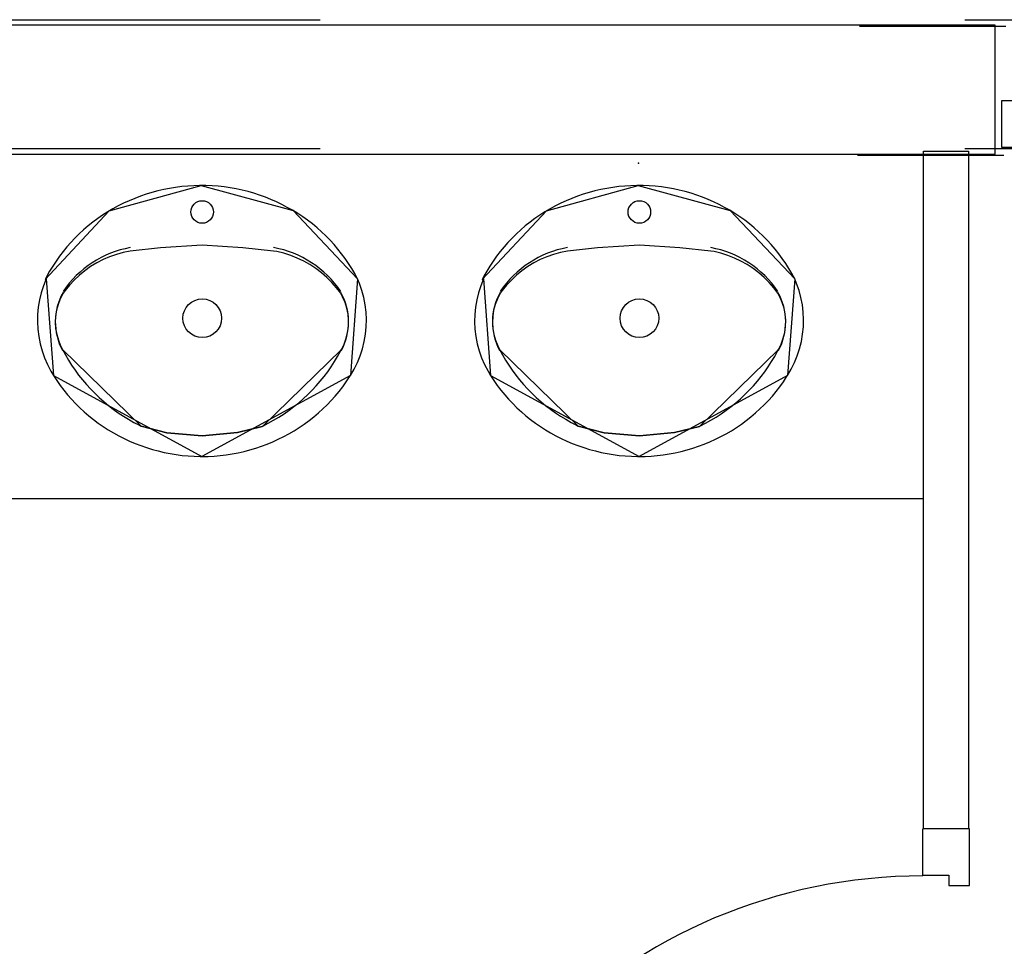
# Model space of a CAD drawing. Header units: millimetres. Extents: x -15 to 127, y -65 to 67.
# Tile 408 of 476: x 112.649 to 112.801, y 29.732 to 29.876. Entities that reach past the tile are written whole.
import ezdxf

# ---------------------------------------------------------------- set-up
doc = ezdxf.new("R2010")
doc.units = ezdxf.units.MM
doc.header["$MEASUREMENT"] = 0
doc.linetypes.add('PC_DASH_2', pattern=[0.125, 0.05555555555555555, -0.06944444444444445])
doc.layers.add('Calque 5', color=7, linetype='Continuous')

# ---------------------------------------------------------------- blocks, each defined once
blk = doc.blocks.new('PD_31542')
at = {"layer": 'Calque 5', "color": 0}
for p, q in [((45.25029266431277, -37.18372022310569), (45.25029266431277, -37.17651043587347)), ((45.257502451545, -37.17651043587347), (45.25029266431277, -37.17651043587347)), ((45.257502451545, -37.18530988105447), (45.257502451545, -37.17651043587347))]:
    blk.add_line(p, q, dxfattribs=at)
blk.add_lwpolyline([(45.25029266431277, -37.18372022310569), (45.25429810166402, -37.18372022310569), (45.25429810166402, -37.18530988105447), (45.257502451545, -37.18530988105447), (45.257502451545, -37.18372022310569)], dxfattribs=at)
blk = doc.blocks.new('PD_31543')
at = {"layer": 'Calque 5', "color": 0}
for points in [[(45.17258429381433, -37.26284120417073), (45.17258429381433, -37.26684664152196), (45.16722945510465, -37.26684664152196), (45.16722945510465, -37.26284120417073), (45.17258429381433, -37.26284120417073)], [(45.25022945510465, -37.26284120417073), (45.25022945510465, -37.26684664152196), (45.24487461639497, -37.26684664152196), (45.24487461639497, -37.26284120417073), (45.25022945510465, -37.26284120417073)]]:
    blk.add_lwpolyline(points, dxfattribs=at)
blk = doc.blocks.new('PD_31541')
at = {"layer": 'Calque 5', "color": 0}
blk.add_line((45.257502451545, -37.271853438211), (45.25029266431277, -37.271853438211), dxfattribs=at)
for points in [[(45.16718537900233, -37.26684664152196), (45.16718537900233, -37.26284120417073), (45.25029266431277, -37.26284120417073), (45.25029266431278, -37.26684664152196), (45.16718537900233, -37.26684664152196)], [(45.25429810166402, -37.26684664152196), (45.25429810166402, -37.26525698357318), (45.257502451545, -37.26525698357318), (45.257502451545, -37.271853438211), (45.25029266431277, -37.271853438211), (45.25029266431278, -37.26684664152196), (45.25429810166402, -37.26684664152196)]]:
    blk.add_lwpolyline(points, dxfattribs=at)
blk.add_arc((45.25029266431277, -37.26684664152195), 0.08299999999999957, 90, 180, dxfattribs=at)
at = {"layer": 'Calque 5'}
for name in ['PD_31542', 'PD_31543']:
    blk.add_blockref(name, (0, 0), dxfattribs=at)
blk = doc.blocks.new('PD_31546')
at = {"layer": 'Calque 5', "color": 0}
for points in [[(45.13845478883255, -37.11875333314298), (45.13939806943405, -37.11873517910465), (45.14034012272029, -37.11868520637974), (45.14127979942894, -37.11860347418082), (45.14221595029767, -37.11849008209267), (45.14314744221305, -37.1183451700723), (45.14407313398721, -37.11816891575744), (45.14499189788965, -37.11796153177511), (45.14590261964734, -37.11772327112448), (45.14680418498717, -37.117454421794), (45.14769549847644, -37.1171553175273), (45.1485754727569, -37.11682631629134), (45.14944303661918, -37.11646782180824), (45.15029712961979, -37.11608027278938), (45.15113671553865, -37.11566413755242), (45.15196077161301, -37.11521992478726), (45.15276828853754, -37.11474817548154), (45.15355828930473, -37.11424946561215), (45.15432980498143, -37.11372440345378), (45.15508190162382, -37.1131736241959), (45.15581365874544, -37.1125978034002), (45.15652418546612, -37.11199763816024), (45.15721261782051, -37.11137386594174), (45.15787811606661, -37.11072724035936), (45.15851986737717, -37.11005855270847), (45.15913709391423, -37.10936861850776), (45.15972904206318, -37.10865827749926), (45.16029498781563, -37.10792839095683), (45.160834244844, -37.10717985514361), (45.16134615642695, -37.10641357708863), (45.16147784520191, -37.10620655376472), (45.16205980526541, -37.10521134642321), (45.16256843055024, -37.10417960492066), (45.16300138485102, -37.10311606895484), (45.1633565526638, -37.10202592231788), (45.16363220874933, -37.10091447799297), (45.16382700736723, -37.09978714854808), (45.16394000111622, -37.09864942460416), (45.16397063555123, -37.09750685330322), (45.1639187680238, -37.0963649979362), (45.16378464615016, -37.095229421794), (45.16356892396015, -37.09410565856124), (45.16327265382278, -37.09299918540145), (45.16289727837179, -37.09191538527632), (45.162594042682, -37.09118569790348), (45.16215798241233, -37.09037596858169), (45.16169273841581, -37.08958137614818), (45.16119909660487, -37.08880296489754), (45.16067765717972, -37.08804168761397), (45.16012905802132, -37.08729846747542), (45.15955396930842, -37.08657421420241), (45.15895308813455, -37.0858698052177), (45.15832714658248, -37.08518610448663), (45.15767690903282, -37.08452394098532), (45.15700316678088, -37.083884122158), (45.15630674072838, -37.08326742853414), (45.15558848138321, -37.08267460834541), (45.1548492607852, -37.08210638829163), (45.15408998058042, -37.08156346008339), (45.1533115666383, -37.08104648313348), (45.15251496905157, -37.08055608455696), (45.15170115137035, -37.080092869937), (45.15087111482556, -37.07965739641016), (45.15002586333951, -37.07925019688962), (45.14916642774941, -37.07887176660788), (45.14829385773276, -37.07852256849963), (45.14740921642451, -37.07820302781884), (45.1465135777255, -37.07791353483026), (45.14560803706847, -37.07765443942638), (45.14469369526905, -37.07742605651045), (45.14377166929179, -37.07722866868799), (45.14284307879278, -37.07706251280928), (45.14190905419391, -37.07692779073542), (45.14097073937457, -37.07682467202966), (45.14002927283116, -37.07675327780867), (45.13908580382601, -37.07671369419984), (45.13814147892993, -37.07670597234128), (45.13719745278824, -37.07673012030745), (45.13625487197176, -37.07678610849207), (45.13531488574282, -37.07687386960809), (45.13437864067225, -37.0769932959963), (45.13344727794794, -37.07714424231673), (45.13252192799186, -37.07732652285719), (45.13160372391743, -37.07753991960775), (45.1306937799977, -37.07778417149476), (45.12979320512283, -37.07805897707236), (45.12890310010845, -37.0783640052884), (45.12802454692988, -37.07869888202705), (45.12715861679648, -37.07906320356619), (45.12630636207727, -37.0794565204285), (45.12546882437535, -37.07987835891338), (45.12464702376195, -37.080328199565), (45.12384195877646, -37.08080549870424), (45.1230546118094, -37.08130967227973), (45.12228594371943, -37.08184010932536), (45.12153689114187, -37.08239615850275), (45.12080836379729, -37.08297714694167), (45.12010124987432, -37.08358236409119), (45.11941641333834, -37.08421107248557), (45.11875468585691, -37.08486250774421), (45.11811687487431, -37.0855358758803), (45.11750375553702, -37.08623035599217), (45.11691607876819, -37.08694510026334), (45.11635455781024, -37.08767924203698), (45.1158198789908, -37.08843188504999), (45.11531268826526, -37.08920211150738), (45.11483361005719, -37.08998898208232), (45.11438322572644, -37.09079153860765), (45.11412928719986, -37.09127571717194), (45.11431555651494, -37.09118569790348), (45.11388679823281, -37.092250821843), (45.11353593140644, -37.09334226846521), (45.11326465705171, -37.09445472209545), (45.11307430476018, -37.09558276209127), (45.11296579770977, -37.0967208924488), (45.11293966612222, -37.09786356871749), (45.11299603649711, -37.09900522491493), (45.1131346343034, -37.10014029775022), (45.1133547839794, -37.1012632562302), (45.11365541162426, -37.1023686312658), (45.11403505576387, -37.10345103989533), (45.11449186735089, -37.10450520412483), (45.11502361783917, -37.10552598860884), (45.11543161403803, -37.10620626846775), (45.11593626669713, -37.10697738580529), (45.1164682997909, -37.10773073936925), (45.11702720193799, -37.1084656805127), (45.11761228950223, -37.10918131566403), (45.11822285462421, -37.10987677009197), (45.11885814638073, -37.1105511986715), (45.11951739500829, -37.11120377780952), (45.12019979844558, -37.11183371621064), (45.12090452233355, -37.11244024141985), (45.12163070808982, -37.11302261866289), (45.12237747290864, -37.11358013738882), (45.1231439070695, -37.11411211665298), (45.12392907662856, -37.11461790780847), (45.12473202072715, -37.11509689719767), (45.12555176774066, -37.11554850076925), (45.12638731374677, -37.11597216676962), (45.12723764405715, -37.11636738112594), (45.12810172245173, -37.11673365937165), (45.12897849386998, -37.11707055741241), (45.12986688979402, -37.11737766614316), (45.13076583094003, -37.11765460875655), (45.13167422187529, -37.11790104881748), (45.13259095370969, -37.1181166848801), (45.13351490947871, -37.11830125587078), (45.13444496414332, -37.11845453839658), (45.13537998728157, -37.11857634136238), (45.13631883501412, -37.1186665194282), (45.13726036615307, -37.11872496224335), (45.13820343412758, -37.11875159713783), (45.13845479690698, -37.11875332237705)], [(45.11412928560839, -37.09127571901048), (45.12408494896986, -37.08065748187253), (45.13833293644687, -37.07670496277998), (45.1525965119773, -37.08060456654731), (45.16259426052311, -37.09118577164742)], [(45.11431555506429, -37.09118569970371), (45.11543161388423, -37.10620626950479)], [(45.16259404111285, -37.09118569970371), (45.16147798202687, -37.10620626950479)], [(45.11543174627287, -37.10620653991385), (45.13845479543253, -37.11875332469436)], [(45.16147784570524, -37.10620655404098), (45.13845478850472, -37.11875333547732)]]:
    blk.add_lwpolyline(points, dxfattribs=at)
blk = doc.blocks.new('PD_31547')
at = {"layer": 'Calque 5', "color": 0}
for points in [[(45.11682696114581, -37.10215881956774), (45.11727055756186, -37.10298349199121), (45.11774364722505, -37.10379269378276), (45.11824565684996, -37.10458543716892), (45.11877597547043, -37.10536075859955), (45.11933395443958, -37.10611771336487), (45.11991891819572, -37.10685537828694), (45.12053014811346, -37.10757285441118), (45.12116690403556, -37.10826926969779), (45.12182841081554, -37.10894377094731), (45.12251385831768, -37.10959554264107), (45.1232224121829, -37.11022378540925), (45.12395321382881, -37.11082773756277), (45.1247053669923, -37.1114066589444), (45.12547795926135, -37.11195984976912), (45.12627004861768, -37.11248663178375), (45.12708066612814, -37.11298636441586), (45.12790883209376, -37.11345844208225), (45.12875352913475, -37.11390228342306), (45.12901297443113, -37.1140313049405), (45.13302467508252, -37.11506557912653), (45.13850130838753, -37.11556035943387), (45.14395478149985, -37.11504318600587), (45.1478036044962, -37.11412126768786), (45.14789663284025, -37.11403132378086), (45.14874614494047, -37.11359615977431), (45.14957943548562, -37.11313259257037), (45.15039548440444, -37.11264118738), (45.15119329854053, -37.11212254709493), (45.15197190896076, -37.11157730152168), (45.1527303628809, -37.11100611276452), (45.15346773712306, -37.11040968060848), (45.15418313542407, -37.10978872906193), (45.15487568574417, -37.10914401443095), (45.15554454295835, -37.10847632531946), (45.15618889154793, -37.10778647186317), (45.15680795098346, -37.10707529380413), (45.15740095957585, -37.10634366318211), (45.15796720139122, -37.10559246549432), (45.15850598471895, -37.10482261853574), (45.15901665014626, -37.10403505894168), (45.15949858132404, -37.10323074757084), (45.159951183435, -37.10241066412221), (45.16008264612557, -37.10215883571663), (45.16050054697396, -37.10130700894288), (45.1608240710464, -37.10041761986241), (45.1610496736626, -37.09950040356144), (45.16117488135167, -37.09856541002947), (45.16119832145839, -37.09762288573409), (45.16111973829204, -37.09668315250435), (45.16093999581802, -37.09575651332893), (45.16066105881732, -37.09485311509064), (45.16028598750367, -37.09398285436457), (45.15998962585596, -37.09343451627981), (45.15933542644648, -37.09256276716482), (45.15861994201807, -37.09173743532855), (45.15784665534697, -37.09096237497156), (45.15701933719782, -37.09024135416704), (45.15614201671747, -37.08957789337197), (45.15521896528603, -37.08897521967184), (45.15425468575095, -37.08843627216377), (45.15325386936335, -37.08796367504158), (45.15222139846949, -37.08755972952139), (45.15116229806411, -37.08722640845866), (45.1500817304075, -37.0869653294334), (45.14957104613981, -37.08686849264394), (45.14480352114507, -37.08635131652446), (45.13850130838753, -37.08596906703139), (45.13201296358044, -37.08638504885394), (45.12733855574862, -37.08686849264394), (45.12624976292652, -37.08709536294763), (45.12517998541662, -37.08739511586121), (45.12413443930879, -37.0877662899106), (45.12311821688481, -37.0882070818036), (45.12213627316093, -37.08871534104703), (45.1211933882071, -37.08928858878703), (45.12029415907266, -37.08992403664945), (45.1194429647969, -37.09061858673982), (45.11864395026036, -37.0913688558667), (45.1179010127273, -37.09217118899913), (45.1172177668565, -37.09302167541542), (45.11691998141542, -37.09343434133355), (45.11648400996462, -37.09427782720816), (45.11614158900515, -37.09516057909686), (45.11589648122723, -37.09607310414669), (45.11575136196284, -37.09700540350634), (45.11570782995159, -37.09794726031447), (45.11576635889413, -37.098888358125), (45.11592630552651, -37.0998183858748), (45.11618591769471, -37.10072715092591), (45.11654235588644, -37.1016047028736), (45.11682696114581, -37.10215883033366)], [(45.14957104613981, -37.08686849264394), (45.14480352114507, -37.08635131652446), (45.13850130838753, -37.08596906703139), (45.13201296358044, -37.08638504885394), (45.12733855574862, -37.08686849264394)], [(45.11682696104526, -37.10215882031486), (45.12901297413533, -37.11403130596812)], [(45.16008264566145, -37.10215883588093), (45.14789663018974, -37.11403132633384)], [(45.1478036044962, -37.11412126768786), (45.14395478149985, -37.11504318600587), (45.13850130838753, -37.11556035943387), (45.13302467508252, -37.11506557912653), (45.12901314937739, -37.11403114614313)]]:
    blk.add_lwpolyline(points, dxfattribs=at)
for centre, radius, start, end in [((45.13015373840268, -37.10205532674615), 0.01595715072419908, 100.161392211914, 146.0300598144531), ((45.14675585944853, -37.10205533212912), 0.01595716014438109, 33.96994018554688, 79.83860778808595), ((45.12502314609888, -37.09787791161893), 0.00931559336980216, 150.4411468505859, 208.3775177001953), ((45.15188645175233, -37.09787791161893), 0.009315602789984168, 331.6224822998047, 29.55885314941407)]:
    blk.add_arc(centre, radius, start, end, dxfattribs=at)
blk = doc.blocks.new('PD_31545')
at = {"layer": 'Calque 5', "color": 0}
for points in [[(45.14957104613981, -37.08686849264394), (45.14480351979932, -37.0863513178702), (45.13850130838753, -37.08596906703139), (45.1320129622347, -37.08638504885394), (45.12733855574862, -37.08686849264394)], [(45.11682696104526, -37.10215882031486), (45.12901297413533, -37.11403130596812)], [(45.16008264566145, -37.10215883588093), (45.14789663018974, -37.11403132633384)], [(45.1478036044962, -37.11412126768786), (45.14395478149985, -37.11504318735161), (45.13850130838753, -37.11556035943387), (45.13302467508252, -37.11506558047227), (45.12901314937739, -37.11403114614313)]]:
    blk.add_lwpolyline(points, dxfattribs=at)
for centre, radius in [((45.13850182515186, -37.08081218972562), 0.001750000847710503), ((45.13850679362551, -37.09729571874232), 0.002999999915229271)]:
    blk.add_circle(centre, radius, dxfattribs=at)
for centre, radius, start, end in [((45.13015373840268, -37.10205532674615), 0.01595715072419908, 100.161392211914, 146.0300598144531), ((45.14675585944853, -37.10205533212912), 0.01595716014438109, 33.96994018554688, 79.83860778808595), ((45.12502314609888, -37.09787791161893), 0.00931559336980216, 150.4411468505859, 208.3775177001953), ((45.15188645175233, -37.09787791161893), 0.009315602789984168, 331.6224822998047, 29.55885314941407)]:
    blk.add_arc(centre, radius, start, end, dxfattribs=at)
at = {"layer": 'Calque 5'}
for name in ['PD_31546', 'PD_31547']:
    blk.add_blockref(name, (0, 0), dxfattribs=at)
blk = doc.blocks.new('PD_31550')
at = {"layer": 'Calque 5', "color": 0}
for points in [[(45.20626535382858, -37.11875333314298), (45.20720863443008, -37.11873517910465), (45.20815068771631, -37.11868520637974), (45.20909036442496, -37.11860347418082), (45.21002651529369, -37.11849008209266), (45.21095800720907, -37.1183451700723), (45.21188369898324, -37.11816891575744), (45.21280246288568, -37.11796153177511), (45.21371318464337, -37.11772327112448), (45.21461474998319, -37.117454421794), (45.21550606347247, -37.1171553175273), (45.21638603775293, -37.11682631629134), (45.2172536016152, -37.11646782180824), (45.21810769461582, -37.11608027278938), (45.21894728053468, -37.11566413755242), (45.21977133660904, -37.11521992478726), (45.22057885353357, -37.11474817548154), (45.22136885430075, -37.11424946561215), (45.22214036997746, -37.11372440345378), (45.22289246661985, -37.1131736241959), (45.22362422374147, -37.1125978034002), (45.22433475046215, -37.11199763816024), (45.22502318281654, -37.11137386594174), (45.22568868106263, -37.11072724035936), (45.22633043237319, -37.11005855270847), (45.22694765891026, -37.10936861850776), (45.22753960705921, -37.10865827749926), (45.22810555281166, -37.10792839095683), (45.22864480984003, -37.10717985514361), (45.22915672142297, -37.10641357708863), (45.22928841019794, -37.10620655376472), (45.22987037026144, -37.10521134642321), (45.23037899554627, -37.10417960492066), (45.23081194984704, -37.10311606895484), (45.23116711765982, -37.10202592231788), (45.23144277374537, -37.10091447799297), (45.23163757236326, -37.09978714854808), (45.23175056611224, -37.09864942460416), (45.23178120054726, -37.09750685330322), (45.23172933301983, -37.0963649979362), (45.23159521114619, -37.095229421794), (45.23137948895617, -37.09410565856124), (45.23108321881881, -37.09299918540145), (45.23070784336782, -37.09191538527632), (45.23040460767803, -37.09118569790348), (45.22996854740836, -37.09037596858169), (45.22950330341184, -37.08958137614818), (45.2290096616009, -37.08880296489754), (45.22848822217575, -37.08804168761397), (45.22793962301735, -37.08729846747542), (45.22736453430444, -37.08657421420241), (45.22676365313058, -37.0858698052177), (45.22613771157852, -37.08518610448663), (45.22548747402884, -37.08452394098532), (45.22481373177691, -37.083884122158), (45.2241173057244, -37.08326742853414), (45.22339904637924, -37.08267460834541), (45.22265982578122, -37.08210638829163), (45.22190054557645, -37.08156346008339), (45.22112213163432, -37.08104648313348), (45.22032553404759, -37.08055608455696), (45.21951171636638, -37.080092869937), (45.21868167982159, -37.07965739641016), (45.21783642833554, -37.07925019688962), (45.21697699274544, -37.07887176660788), (45.21610442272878, -37.07852256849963), (45.21521978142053, -37.07820302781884), (45.21432414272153, -37.07791353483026), (45.21341860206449, -37.07765443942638), (45.21250426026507, -37.07742605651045), (45.21158223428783, -37.07722866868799), (45.2106536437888, -37.07706251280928), (45.20971961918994, -37.07692779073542), (45.2087813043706, -37.07682467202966), (45.20783983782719, -37.07675327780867), (45.20689636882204, -37.07671369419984), (45.20595204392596, -37.07670597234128), (45.20500801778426, -37.07673012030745), (45.20406543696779, -37.07678610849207), (45.20312545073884, -37.07687386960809), (45.20218920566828, -37.0769932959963), (45.20125784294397, -37.07714424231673), (45.20033249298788, -37.07732652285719), (45.19941428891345, -37.07753991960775), (45.19850434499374, -37.07778417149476), (45.19760377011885, -37.07805897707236), (45.19671366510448, -37.0783640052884), (45.1958351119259, -37.07869888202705), (45.19496918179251, -37.07906320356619), (45.19411692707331, -37.0794565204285), (45.19327938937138, -37.07987835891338), (45.19245758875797, -37.080328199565), (45.19165252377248, -37.08080549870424), (45.19086517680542, -37.08130967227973), (45.19009650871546, -37.08184010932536), (45.18934745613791, -37.08239615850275), (45.18861892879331, -37.08297714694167), (45.18791181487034, -37.08358236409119), (45.18722697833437, -37.08421107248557), (45.18656525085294, -37.08486250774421), (45.18592743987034, -37.0855358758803), (45.18531432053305, -37.08623035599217), (45.18472664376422, -37.08694510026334), (45.18416512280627, -37.08767924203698), (45.18363044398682, -37.08843188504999), (45.18312325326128, -37.08920211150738), (45.18264417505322, -37.08998898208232), (45.18219379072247, -37.09079153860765), (45.18193985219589, -37.09127571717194), (45.18212612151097, -37.09118569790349), (45.18169736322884, -37.092250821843), (45.18134649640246, -37.09334226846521), (45.18107522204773, -37.09445472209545), (45.18088486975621, -37.09558276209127), (45.1807763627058, -37.0967208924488), (45.18075023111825, -37.09786356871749), (45.18080660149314, -37.09900522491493), (45.18094519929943, -37.10014029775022), (45.18116534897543, -37.1012632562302), (45.18146597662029, -37.1023686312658), (45.18184562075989, -37.10345103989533), (45.18230243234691, -37.10450520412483), (45.18283418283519, -37.10552598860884), (45.18324217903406, -37.10620626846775), (45.18374683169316, -37.10697738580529), (45.18427886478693, -37.10773073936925), (45.18483776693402, -37.1084656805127), (45.18542285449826, -37.10918131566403), (45.18603341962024, -37.10987677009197), (45.18666871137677, -37.1105511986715), (45.18732796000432, -37.11120377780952), (45.18801036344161, -37.11183371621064), (45.18871508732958, -37.11244024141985), (45.18944127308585, -37.11302261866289), (45.19018803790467, -37.11358013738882), (45.19095447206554, -37.11411211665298), (45.19173964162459, -37.11461790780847), (45.19254258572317, -37.11509689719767), (45.19336233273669, -37.11554850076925), (45.19419787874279, -37.11597216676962), (45.19504820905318, -37.11636738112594), (45.19591228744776, -37.11673365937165), (45.19678905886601, -37.11707055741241), (45.19767745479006, -37.11737766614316), (45.19857639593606, -37.11765460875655), (45.19948478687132, -37.11790104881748), (45.20040151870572, -37.1181166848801), (45.20132547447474, -37.11830125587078), (45.20225552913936, -37.11845453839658), (45.20319055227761, -37.11857634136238), (45.20412940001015, -37.1186665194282), (45.20507093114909, -37.11872496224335), (45.20601399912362, -37.11875159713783), (45.20626536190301, -37.11875332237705)], [(45.18193985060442, -37.09127571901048), (45.19189551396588, -37.08065748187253), (45.2061435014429, -37.07670496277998), (45.22040707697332, -37.08060456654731), (45.23040482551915, -37.09118577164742)], [(45.18212612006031, -37.09118569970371), (45.18324217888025, -37.1062062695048)], [(45.23040460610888, -37.09118569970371), (45.2292885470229, -37.10620626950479)], [(45.18324231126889, -37.10620653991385), (45.20626536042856, -37.11875332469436)], [(45.22928841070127, -37.10620655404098), (45.20626535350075, -37.11875333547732)]]:
    blk.add_lwpolyline(points, dxfattribs=at)
blk = doc.blocks.new('PD_31551')
at = {"layer": 'Calque 5', "color": 0}
for points in [[(45.18463752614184, -37.10215881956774), (45.18508112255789, -37.10298349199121), (45.18555421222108, -37.10379269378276), (45.18605622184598, -37.10458543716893), (45.18658654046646, -37.10536075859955), (45.18714451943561, -37.10611771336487), (45.18772948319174, -37.10685537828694), (45.18834071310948, -37.10757285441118), (45.18897746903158, -37.10826926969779), (45.18963897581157, -37.10894377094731), (45.19032442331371, -37.10959554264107), (45.19103297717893, -37.11022378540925), (45.19176377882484, -37.11082773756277), (45.19251593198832, -37.1114066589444), (45.19328852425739, -37.11195984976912), (45.1940806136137, -37.11248663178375), (45.19489123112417, -37.11298636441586), (45.19571939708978, -37.11345844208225), (45.19656409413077, -37.11390228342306), (45.19682353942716, -37.1140313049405), (45.20083524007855, -37.11506557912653), (45.20631187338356, -37.11556035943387), (45.21176534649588, -37.11504318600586), (45.21561416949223, -37.11412126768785), (45.21570719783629, -37.11403132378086), (45.21655670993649, -37.11359615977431), (45.21739000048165, -37.11313259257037), (45.21820604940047, -37.11264118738), (45.21900386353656, -37.11212254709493), (45.21978247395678, -37.11157730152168), (45.22054092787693, -37.11100611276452), (45.22127830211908, -37.11040968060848), (45.2219937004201, -37.10978872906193), (45.2226862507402, -37.10914401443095), (45.22335510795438, -37.10847632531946), (45.22399945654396, -37.10778647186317), (45.22461851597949, -37.10707529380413), (45.22521152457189, -37.10634366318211), (45.22577776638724, -37.10559246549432), (45.22631654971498, -37.10482261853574), (45.22682721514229, -37.10403505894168), (45.22730914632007, -37.10323074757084), (45.22776174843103, -37.10241066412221), (45.22789321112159, -37.10215883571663), (45.22831111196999, -37.10130700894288), (45.22863463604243, -37.10041761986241), (45.22886023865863, -37.09950040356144), (45.22898544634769, -37.09856541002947), (45.22900888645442, -37.09762288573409), (45.22893030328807, -37.09668315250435), (45.22875056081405, -37.09575651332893), (45.22847162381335, -37.09485311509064), (45.2280965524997, -37.09398285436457), (45.227800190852, -37.09343451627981), (45.22714599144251, -37.09256276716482), (45.2264305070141, -37.09173743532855), (45.225657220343, -37.09096237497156), (45.22482990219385, -37.09024135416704), (45.2239525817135, -37.08957789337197), (45.22302953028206, -37.08897521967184), (45.22206525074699, -37.08843627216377), (45.22106443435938, -37.08796367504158), (45.22003196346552, -37.08755972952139), (45.21897286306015, -37.08722640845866), (45.21789229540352, -37.0869653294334), (45.21738161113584, -37.08686849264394), (45.2126140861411, -37.08635131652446), (45.20631187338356, -37.08596906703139), (45.19982352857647, -37.08638504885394), (45.19514912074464, -37.08686849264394), (45.19406032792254, -37.08709536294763), (45.19299055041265, -37.08739511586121), (45.19194500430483, -37.0877662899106), (45.19092878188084, -37.0882070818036), (45.18994683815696, -37.08871534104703), (45.18900395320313, -37.08928858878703), (45.18810472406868, -37.08992403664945), (45.18725352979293, -37.09061858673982), (45.18645451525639, -37.0913688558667), (45.18571157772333, -37.09217118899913), (45.18502833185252, -37.09302167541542), (45.18473054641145, -37.09343434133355), (45.18429457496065, -37.09427782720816), (45.18395215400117, -37.09516057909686), (45.18370704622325, -37.09607310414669), (45.18356192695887, -37.09700540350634), (45.18351839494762, -37.09794726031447), (45.18357692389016, -37.098888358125), (45.18373687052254, -37.0998183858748), (45.18399648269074, -37.10072715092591), (45.18435292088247, -37.1016047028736), (45.18463752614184, -37.10215883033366)], [(45.21738161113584, -37.08686849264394), (45.2126140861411, -37.08635131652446), (45.20631187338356, -37.08596906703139), (45.19982352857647, -37.08638504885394), (45.19514912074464, -37.08686849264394)], [(45.18463752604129, -37.10215882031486), (45.19682353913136, -37.11403130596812)], [(45.22789321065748, -37.10215883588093), (45.21570719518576, -37.11403132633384)], [(45.21561416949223, -37.11412126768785), (45.21176534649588, -37.11504318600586), (45.20631187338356, -37.11556035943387), (45.20083524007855, -37.11506557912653), (45.19682371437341, -37.11403114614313)]]:
    blk.add_lwpolyline(points, dxfattribs=at)
for centre, radius, start, end in [((45.19796430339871, -37.10205532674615), 0.01595715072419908, 100.161392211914, 146.0300598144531), ((45.21456642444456, -37.10205533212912), 0.01595716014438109, 33.96994018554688, 79.83860778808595), ((45.1928337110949, -37.09787791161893), 0.00931559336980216, 150.4411468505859, 208.3775177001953), ((45.21969701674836, -37.09787791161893), 0.009315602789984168, 331.6224822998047, 29.55885314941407)]:
    blk.add_arc(centre, radius, start, end, dxfattribs=at)
blk = doc.blocks.new('PD_31549')
at = {"layer": 'Calque 5', "color": 0}
for points in [[(45.21738161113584, -37.08686849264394), (45.21261408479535, -37.0863513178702), (45.20631187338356, -37.08596906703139), (45.19982352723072, -37.08638504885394), (45.19514912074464, -37.08686849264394)], [(45.18463752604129, -37.10215882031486), (45.19682353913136, -37.11403130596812)], [(45.22789321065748, -37.10215883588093), (45.21570719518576, -37.11403132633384)], [(45.21561416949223, -37.11412126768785), (45.21176534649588, -37.11504318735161), (45.20631187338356, -37.11556035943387), (45.20083524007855, -37.11506558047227), (45.19682371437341, -37.11403114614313)]]:
    blk.add_lwpolyline(points, dxfattribs=at)
for centre, radius in [((45.20631239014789, -37.08081218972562), 0.001750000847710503), ((45.20631735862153, -37.09729571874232), 0.002999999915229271)]:
    blk.add_circle(centre, radius, dxfattribs=at)
for centre, radius, start, end in [((45.19796430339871, -37.10205532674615), 0.01595715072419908, 100.161392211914, 146.0300598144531), ((45.21456642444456, -37.10205533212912), 0.01595716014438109, 33.96994018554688, 79.83860778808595), ((45.1928337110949, -37.09787791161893), 0.00931559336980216, 150.4411468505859, 208.3775177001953), ((45.21969701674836, -37.09787791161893), 0.009315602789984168, 331.6224822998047, 29.55885314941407)]:
    blk.add_arc(centre, radius, start, end, dxfattribs=at)
at = {"layer": 'Calque 5'}
for name in ['PD_31550', 'PD_31551']:
    blk.add_blockref(name, (0, 0), dxfattribs=at)
blk = doc.blocks.new('PD_32888')
at = {"layer": 'Calque 5', "color": 0}
for p, q in [((45.25029266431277, -37.18372022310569), (45.25029266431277, -37.17651043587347)), ((45.257502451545, -37.17651043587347), (45.25029266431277, -37.17651043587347)), ((45.257502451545, -37.18530988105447), (45.257502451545, -37.17651043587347))]:
    blk.add_line(p, q, dxfattribs=at)
blk.add_lwpolyline([(45.25029266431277, -37.18372022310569), (45.25429810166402, -37.18372022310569), (45.25429810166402, -37.18530988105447), (45.257502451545, -37.18530988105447), (45.257502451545, -37.18372022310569)], dxfattribs=at)
blk = doc.blocks.new('PD_32889')
at = {"layer": 'Calque 5', "color": 0}
for points in [[(45.17258429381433, -37.26284120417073), (45.17258429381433, -37.26684664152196), (45.16722945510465, -37.26684664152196), (45.16722945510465, -37.26284120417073), (45.17258429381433, -37.26284120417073)], [(45.25022945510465, -37.26284120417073), (45.25022945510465, -37.26684664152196), (45.24487461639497, -37.26684664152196), (45.24487461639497, -37.26284120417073), (45.25022945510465, -37.26284120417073)]]:
    blk.add_lwpolyline(points, dxfattribs=at)
blk = doc.blocks.new('PD_32887')
at = {"layer": 'Calque 5', "color": 0}
blk.add_line((45.257502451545, -37.271853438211), (45.25029266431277, -37.271853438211), dxfattribs=at)
for points in [[(45.16718537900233, -37.26684664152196), (45.16718537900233, -37.26284120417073), (45.25029266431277, -37.26284120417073), (45.25029266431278, -37.26684664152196), (45.16718537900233, -37.26684664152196)], [(45.25429810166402, -37.26684664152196), (45.25429810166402, -37.26525698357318), (45.257502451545, -37.26525698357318), (45.257502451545, -37.271853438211), (45.25029266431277, -37.271853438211), (45.25029266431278, -37.26684664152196), (45.25429810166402, -37.26684664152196)]]:
    blk.add_lwpolyline(points, dxfattribs=at)
blk.add_arc((45.25029266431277, -37.26684664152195), 0.08299999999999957, 90, 180, dxfattribs=at)
at = {"layer": 'Calque 5'}
for name in ['PD_32888', 'PD_32889']:
    blk.add_blockref(name, (0, 0), dxfattribs=at)
blk = doc.blocks.new('PD_32892')
at = {"layer": 'Calque 5', "color": 0}
for points in [[(45.13845478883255, -37.11875333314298), (45.13939806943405, -37.11873517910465), (45.14034012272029, -37.11868520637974), (45.14127979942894, -37.11860347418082), (45.14221595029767, -37.11849008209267), (45.14314744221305, -37.1183451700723), (45.14407313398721, -37.11816891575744), (45.14499189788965, -37.11796153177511), (45.14590261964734, -37.11772327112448), (45.14680418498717, -37.117454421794), (45.14769549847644, -37.1171553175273), (45.1485754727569, -37.11682631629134), (45.14944303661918, -37.11646782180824), (45.15029712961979, -37.11608027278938), (45.15113671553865, -37.11566413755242), (45.15196077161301, -37.11521992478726), (45.15276828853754, -37.11474817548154), (45.15355828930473, -37.11424946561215), (45.15432980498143, -37.11372440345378), (45.15508190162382, -37.1131736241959), (45.15581365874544, -37.1125978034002), (45.15652418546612, -37.11199763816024), (45.15721261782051, -37.11137386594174), (45.15787811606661, -37.11072724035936), (45.15851986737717, -37.11005855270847), (45.15913709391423, -37.10936861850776), (45.15972904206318, -37.10865827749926), (45.16029498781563, -37.10792839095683), (45.160834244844, -37.10717985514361), (45.16134615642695, -37.10641357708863), (45.16147784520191, -37.10620655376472), (45.16205980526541, -37.10521134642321), (45.16256843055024, -37.10417960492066), (45.16300138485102, -37.10311606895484), (45.1633565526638, -37.10202592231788), (45.16363220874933, -37.10091447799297), (45.16382700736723, -37.09978714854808), (45.16394000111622, -37.09864942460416), (45.16397063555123, -37.09750685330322), (45.1639187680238, -37.0963649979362), (45.16378464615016, -37.095229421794), (45.16356892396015, -37.09410565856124), (45.16327265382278, -37.09299918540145), (45.16289727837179, -37.09191538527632), (45.162594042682, -37.09118569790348), (45.16215798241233, -37.09037596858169), (45.16169273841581, -37.08958137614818), (45.16119909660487, -37.08880296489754), (45.16067765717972, -37.08804168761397), (45.16012905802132, -37.08729846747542), (45.15955396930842, -37.08657421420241), (45.15895308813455, -37.0858698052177), (45.15832714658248, -37.08518610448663), (45.15767690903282, -37.08452394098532), (45.15700316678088, -37.083884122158), (45.15630674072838, -37.08326742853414), (45.15558848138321, -37.08267460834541), (45.1548492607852, -37.08210638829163), (45.15408998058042, -37.08156346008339), (45.1533115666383, -37.08104648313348), (45.15251496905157, -37.08055608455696), (45.15170115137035, -37.080092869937), (45.15087111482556, -37.07965739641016), (45.15002586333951, -37.07925019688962), (45.14916642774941, -37.07887176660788), (45.14829385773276, -37.07852256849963), (45.14740921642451, -37.07820302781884), (45.1465135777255, -37.07791353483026), (45.14560803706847, -37.07765443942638), (45.14469369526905, -37.07742605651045), (45.14377166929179, -37.07722866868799), (45.14284307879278, -37.07706251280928), (45.14190905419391, -37.07692779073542), (45.14097073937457, -37.07682467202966), (45.14002927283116, -37.07675327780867), (45.13908580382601, -37.07671369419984), (45.13814147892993, -37.07670597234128), (45.13719745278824, -37.07673012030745), (45.13625487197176, -37.07678610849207), (45.13531488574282, -37.07687386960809), (45.13437864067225, -37.0769932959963), (45.13344727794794, -37.07714424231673), (45.13252192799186, -37.07732652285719), (45.13160372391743, -37.07753991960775), (45.1306937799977, -37.07778417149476), (45.12979320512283, -37.07805897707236), (45.12890310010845, -37.0783640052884), (45.12802454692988, -37.07869888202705), (45.12715861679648, -37.07906320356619), (45.12630636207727, -37.0794565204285), (45.12546882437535, -37.07987835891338), (45.12464702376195, -37.080328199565), (45.12384195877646, -37.08080549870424), (45.1230546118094, -37.08130967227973), (45.12228594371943, -37.08184010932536), (45.12153689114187, -37.08239615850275), (45.12080836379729, -37.08297714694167), (45.12010124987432, -37.08358236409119), (45.11941641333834, -37.08421107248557), (45.11875468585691, -37.08486250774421), (45.11811687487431, -37.0855358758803), (45.11750375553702, -37.08623035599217), (45.11691607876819, -37.08694510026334), (45.11635455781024, -37.08767924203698), (45.1158198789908, -37.08843188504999), (45.11531268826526, -37.08920211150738), (45.11483361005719, -37.08998898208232), (45.11438322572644, -37.09079153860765), (45.11412928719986, -37.09127571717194), (45.11431555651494, -37.09118569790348), (45.11388679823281, -37.092250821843), (45.11353593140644, -37.09334226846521), (45.11326465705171, -37.09445472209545), (45.11307430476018, -37.09558276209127), (45.11296579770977, -37.0967208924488), (45.11293966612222, -37.09786356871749), (45.11299603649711, -37.09900522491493), (45.1131346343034, -37.10014029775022), (45.1133547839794, -37.1012632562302), (45.11365541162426, -37.1023686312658), (45.11403505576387, -37.10345103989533), (45.11449186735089, -37.10450520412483), (45.11502361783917, -37.10552598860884), (45.11543161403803, -37.10620626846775), (45.11593626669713, -37.10697738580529), (45.1164682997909, -37.10773073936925), (45.11702720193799, -37.1084656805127), (45.11761228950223, -37.10918131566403), (45.11822285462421, -37.10987677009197), (45.11885814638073, -37.1105511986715), (45.11951739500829, -37.11120377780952), (45.12019979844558, -37.11183371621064), (45.12090452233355, -37.11244024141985), (45.12163070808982, -37.11302261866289), (45.12237747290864, -37.11358013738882), (45.1231439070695, -37.11411211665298), (45.12392907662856, -37.11461790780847), (45.12473202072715, -37.11509689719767), (45.12555176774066, -37.11554850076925), (45.12638731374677, -37.11597216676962), (45.12723764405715, -37.11636738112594), (45.12810172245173, -37.11673365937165), (45.12897849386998, -37.11707055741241), (45.12986688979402, -37.11737766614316), (45.13076583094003, -37.11765460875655), (45.13167422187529, -37.11790104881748), (45.13259095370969, -37.1181166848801), (45.13351490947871, -37.11830125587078), (45.13444496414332, -37.11845453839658), (45.13537998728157, -37.11857634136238), (45.13631883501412, -37.1186665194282), (45.13726036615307, -37.11872496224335), (45.13820343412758, -37.11875159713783), (45.13845479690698, -37.11875332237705)], [(45.11412928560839, -37.09127571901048), (45.12408494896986, -37.08065748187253), (45.13833293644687, -37.07670496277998), (45.1525965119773, -37.08060456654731), (45.16259426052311, -37.09118577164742)], [(45.11431555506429, -37.09118569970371), (45.11543161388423, -37.10620626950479)], [(45.16259404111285, -37.09118569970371), (45.16147798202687, -37.10620626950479)], [(45.11543174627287, -37.10620653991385), (45.13845479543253, -37.11875332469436)], [(45.16147784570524, -37.10620655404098), (45.13845478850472, -37.11875333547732)]]:
    blk.add_lwpolyline(points, dxfattribs=at)
blk = doc.blocks.new('PD_32893')
at = {"layer": 'Calque 5', "color": 0}
for points in [[(45.11682696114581, -37.10215881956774), (45.11727055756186, -37.10298349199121), (45.11774364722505, -37.10379269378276), (45.11824565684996, -37.10458543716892), (45.11877597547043, -37.10536075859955), (45.11933395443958, -37.10611771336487), (45.11991891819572, -37.10685537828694), (45.12053014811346, -37.10757285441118), (45.12116690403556, -37.10826926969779), (45.12182841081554, -37.10894377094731), (45.12251385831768, -37.10959554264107), (45.1232224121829, -37.11022378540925), (45.12395321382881, -37.11082773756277), (45.1247053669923, -37.1114066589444), (45.12547795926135, -37.11195984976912), (45.12627004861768, -37.11248663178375), (45.12708066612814, -37.11298636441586), (45.12790883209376, -37.11345844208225), (45.12875352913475, -37.11390228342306), (45.12901297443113, -37.1140313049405), (45.13302467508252, -37.11506557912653), (45.13850130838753, -37.11556035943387), (45.14395478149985, -37.11504318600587), (45.1478036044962, -37.11412126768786), (45.14789663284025, -37.11403132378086), (45.14874614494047, -37.11359615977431), (45.14957943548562, -37.11313259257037), (45.15039548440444, -37.11264118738), (45.15119329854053, -37.11212254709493), (45.15197190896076, -37.11157730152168), (45.1527303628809, -37.11100611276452), (45.15346773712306, -37.11040968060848), (45.15418313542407, -37.10978872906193), (45.15487568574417, -37.10914401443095), (45.15554454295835, -37.10847632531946), (45.15618889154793, -37.10778647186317), (45.15680795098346, -37.10707529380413), (45.15740095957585, -37.10634366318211), (45.15796720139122, -37.10559246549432), (45.15850598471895, -37.10482261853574), (45.15901665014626, -37.10403505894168), (45.15949858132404, -37.10323074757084), (45.159951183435, -37.10241066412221), (45.16008264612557, -37.10215883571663), (45.16050054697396, -37.10130700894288), (45.1608240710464, -37.10041761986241), (45.1610496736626, -37.09950040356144), (45.16117488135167, -37.09856541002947), (45.16119832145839, -37.09762288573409), (45.16111973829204, -37.09668315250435), (45.16093999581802, -37.09575651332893), (45.16066105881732, -37.09485311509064), (45.16028598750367, -37.09398285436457), (45.15998962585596, -37.09343451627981), (45.15933542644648, -37.09256276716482), (45.15861994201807, -37.09173743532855), (45.15784665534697, -37.09096237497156), (45.15701933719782, -37.09024135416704), (45.15614201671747, -37.08957789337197), (45.15521896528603, -37.08897521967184), (45.15425468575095, -37.08843627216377), (45.15325386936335, -37.08796367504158), (45.15222139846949, -37.08755972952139), (45.15116229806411, -37.08722640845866), (45.1500817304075, -37.0869653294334), (45.14957104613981, -37.08686849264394), (45.14480352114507, -37.08635131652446), (45.13850130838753, -37.08596906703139), (45.13201296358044, -37.08638504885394), (45.12733855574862, -37.08686849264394), (45.12624976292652, -37.08709536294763), (45.12517998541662, -37.08739511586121), (45.12413443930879, -37.0877662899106), (45.12311821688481, -37.0882070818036), (45.12213627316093, -37.08871534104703), (45.1211933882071, -37.08928858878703), (45.12029415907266, -37.08992403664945), (45.1194429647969, -37.09061858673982), (45.11864395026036, -37.0913688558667), (45.1179010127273, -37.09217118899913), (45.1172177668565, -37.09302167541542), (45.11691998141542, -37.09343434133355), (45.11648400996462, -37.09427782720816), (45.11614158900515, -37.09516057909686), (45.11589648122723, -37.09607310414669), (45.11575136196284, -37.09700540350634), (45.11570782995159, -37.09794726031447), (45.11576635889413, -37.098888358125), (45.11592630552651, -37.0998183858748), (45.11618591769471, -37.10072715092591), (45.11654235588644, -37.1016047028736), (45.11682696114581, -37.10215883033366)], [(45.14957104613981, -37.08686849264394), (45.14480352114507, -37.08635131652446), (45.13850130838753, -37.08596906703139), (45.13201296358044, -37.08638504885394), (45.12733855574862, -37.08686849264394)], [(45.11682696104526, -37.10215882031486), (45.12901297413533, -37.11403130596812)], [(45.16008264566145, -37.10215883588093), (45.14789663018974, -37.11403132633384)], [(45.1478036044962, -37.11412126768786), (45.14395478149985, -37.11504318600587), (45.13850130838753, -37.11556035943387), (45.13302467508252, -37.11506557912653), (45.12901314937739, -37.11403114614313)]]:
    blk.add_lwpolyline(points, dxfattribs=at)
for centre, radius, start, end in [((45.13015373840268, -37.10205532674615), 0.01595715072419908, 100.161392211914, 146.0300598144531), ((45.14675585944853, -37.10205533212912), 0.01595716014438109, 33.96994018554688, 79.83860778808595), ((45.12502314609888, -37.09787791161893), 0.00931559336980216, 150.4411468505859, 208.3775177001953), ((45.15188645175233, -37.09787791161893), 0.009315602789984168, 331.6224822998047, 29.55885314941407)]:
    blk.add_arc(centre, radius, start, end, dxfattribs=at)
blk = doc.blocks.new('PD_32891')
at = {"layer": 'Calque 5', "color": 0}
for points in [[(45.14957104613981, -37.08686849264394), (45.14480351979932, -37.0863513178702), (45.13850130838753, -37.08596906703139), (45.1320129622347, -37.08638504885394), (45.12733855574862, -37.08686849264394)], [(45.11682696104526, -37.10215882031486), (45.12901297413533, -37.11403130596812)], [(45.16008264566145, -37.10215883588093), (45.14789663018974, -37.11403132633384)], [(45.1478036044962, -37.11412126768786), (45.14395478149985, -37.11504318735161), (45.13850130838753, -37.11556035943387), (45.13302467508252, -37.11506558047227), (45.12901314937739, -37.11403114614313)]]:
    blk.add_lwpolyline(points, dxfattribs=at)
for centre, radius in [((45.13850182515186, -37.08081218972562), 0.001750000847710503), ((45.13850679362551, -37.09729571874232), 0.002999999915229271)]:
    blk.add_circle(centre, radius, dxfattribs=at)
for centre, radius, start, end in [((45.13015373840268, -37.10205532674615), 0.01595715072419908, 100.161392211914, 146.0300598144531), ((45.14675585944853, -37.10205533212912), 0.01595716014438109, 33.96994018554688, 79.83860778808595), ((45.12502314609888, -37.09787791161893), 0.00931559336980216, 150.4411468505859, 208.3775177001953), ((45.15188645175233, -37.09787791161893), 0.009315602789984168, 331.6224822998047, 29.55885314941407)]:
    blk.add_arc(centre, radius, start, end, dxfattribs=at)
at = {"layer": 'Calque 5'}
for name in ['PD_32892', 'PD_32893']:
    blk.add_blockref(name, (0, 0), dxfattribs=at)
blk = doc.blocks.new('PD_32896')
at = {"layer": 'Calque 5', "color": 0}
for points in [[(45.20626535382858, -37.11875333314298), (45.20720863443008, -37.11873517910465), (45.20815068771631, -37.11868520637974), (45.20909036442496, -37.11860347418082), (45.21002651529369, -37.11849008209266), (45.21095800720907, -37.1183451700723), (45.21188369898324, -37.11816891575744), (45.21280246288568, -37.11796153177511), (45.21371318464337, -37.11772327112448), (45.21461474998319, -37.117454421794), (45.21550606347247, -37.1171553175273), (45.21638603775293, -37.11682631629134), (45.2172536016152, -37.11646782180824), (45.21810769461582, -37.11608027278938), (45.21894728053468, -37.11566413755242), (45.21977133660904, -37.11521992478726), (45.22057885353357, -37.11474817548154), (45.22136885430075, -37.11424946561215), (45.22214036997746, -37.11372440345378), (45.22289246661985, -37.1131736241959), (45.22362422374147, -37.1125978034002), (45.22433475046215, -37.11199763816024), (45.22502318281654, -37.11137386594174), (45.22568868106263, -37.11072724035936), (45.22633043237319, -37.11005855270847), (45.22694765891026, -37.10936861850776), (45.22753960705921, -37.10865827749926), (45.22810555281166, -37.10792839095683), (45.22864480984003, -37.10717985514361), (45.22915672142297, -37.10641357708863), (45.22928841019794, -37.10620655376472), (45.22987037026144, -37.10521134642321), (45.23037899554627, -37.10417960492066), (45.23081194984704, -37.10311606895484), (45.23116711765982, -37.10202592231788), (45.23144277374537, -37.10091447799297), (45.23163757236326, -37.09978714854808), (45.23175056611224, -37.09864942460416), (45.23178120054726, -37.09750685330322), (45.23172933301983, -37.0963649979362), (45.23159521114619, -37.095229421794), (45.23137948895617, -37.09410565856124), (45.23108321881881, -37.09299918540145), (45.23070784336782, -37.09191538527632), (45.23040460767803, -37.09118569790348), (45.22996854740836, -37.09037596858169), (45.22950330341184, -37.08958137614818), (45.2290096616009, -37.08880296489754), (45.22848822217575, -37.08804168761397), (45.22793962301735, -37.08729846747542), (45.22736453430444, -37.08657421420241), (45.22676365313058, -37.0858698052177), (45.22613771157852, -37.08518610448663), (45.22548747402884, -37.08452394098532), (45.22481373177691, -37.083884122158), (45.2241173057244, -37.08326742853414), (45.22339904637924, -37.08267460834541), (45.22265982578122, -37.08210638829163), (45.22190054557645, -37.08156346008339), (45.22112213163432, -37.08104648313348), (45.22032553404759, -37.08055608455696), (45.21951171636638, -37.080092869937), (45.21868167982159, -37.07965739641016), (45.21783642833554, -37.07925019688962), (45.21697699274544, -37.07887176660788), (45.21610442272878, -37.07852256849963), (45.21521978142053, -37.07820302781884), (45.21432414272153, -37.07791353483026), (45.21341860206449, -37.07765443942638), (45.21250426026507, -37.07742605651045), (45.21158223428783, -37.07722866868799), (45.2106536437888, -37.07706251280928), (45.20971961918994, -37.07692779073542), (45.2087813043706, -37.07682467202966), (45.20783983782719, -37.07675327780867), (45.20689636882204, -37.07671369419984), (45.20595204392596, -37.07670597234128), (45.20500801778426, -37.07673012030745), (45.20406543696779, -37.07678610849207), (45.20312545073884, -37.07687386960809), (45.20218920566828, -37.0769932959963), (45.20125784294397, -37.07714424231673), (45.20033249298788, -37.07732652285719), (45.19941428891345, -37.07753991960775), (45.19850434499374, -37.07778417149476), (45.19760377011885, -37.07805897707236), (45.19671366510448, -37.0783640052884), (45.1958351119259, -37.07869888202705), (45.19496918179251, -37.07906320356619), (45.19411692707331, -37.0794565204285), (45.19327938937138, -37.07987835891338), (45.19245758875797, -37.080328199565), (45.19165252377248, -37.08080549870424), (45.19086517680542, -37.08130967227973), (45.19009650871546, -37.08184010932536), (45.18934745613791, -37.08239615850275), (45.18861892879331, -37.08297714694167), (45.18791181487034, -37.08358236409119), (45.18722697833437, -37.08421107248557), (45.18656525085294, -37.08486250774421), (45.18592743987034, -37.0855358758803), (45.18531432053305, -37.08623035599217), (45.18472664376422, -37.08694510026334), (45.18416512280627, -37.08767924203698), (45.18363044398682, -37.08843188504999), (45.18312325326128, -37.08920211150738), (45.18264417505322, -37.08998898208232), (45.18219379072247, -37.09079153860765), (45.18193985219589, -37.09127571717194), (45.18212612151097, -37.09118569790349), (45.18169736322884, -37.092250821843), (45.18134649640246, -37.09334226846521), (45.18107522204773, -37.09445472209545), (45.18088486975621, -37.09558276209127), (45.1807763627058, -37.0967208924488), (45.18075023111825, -37.09786356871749), (45.18080660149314, -37.09900522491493), (45.18094519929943, -37.10014029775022), (45.18116534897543, -37.1012632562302), (45.18146597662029, -37.1023686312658), (45.18184562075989, -37.10345103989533), (45.18230243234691, -37.10450520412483), (45.18283418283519, -37.10552598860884), (45.18324217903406, -37.10620626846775), (45.18374683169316, -37.10697738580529), (45.18427886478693, -37.10773073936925), (45.18483776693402, -37.1084656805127), (45.18542285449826, -37.10918131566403), (45.18603341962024, -37.10987677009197), (45.18666871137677, -37.1105511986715), (45.18732796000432, -37.11120377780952), (45.18801036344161, -37.11183371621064), (45.18871508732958, -37.11244024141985), (45.18944127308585, -37.11302261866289), (45.19018803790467, -37.11358013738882), (45.19095447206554, -37.11411211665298), (45.19173964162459, -37.11461790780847), (45.19254258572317, -37.11509689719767), (45.19336233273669, -37.11554850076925), (45.19419787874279, -37.11597216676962), (45.19504820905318, -37.11636738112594), (45.19591228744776, -37.11673365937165), (45.19678905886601, -37.11707055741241), (45.19767745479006, -37.11737766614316), (45.19857639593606, -37.11765460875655), (45.19948478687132, -37.11790104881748), (45.20040151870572, -37.1181166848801), (45.20132547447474, -37.11830125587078), (45.20225552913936, -37.11845453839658), (45.20319055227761, -37.11857634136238), (45.20412940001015, -37.1186665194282), (45.20507093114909, -37.11872496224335), (45.20601399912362, -37.11875159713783), (45.20626536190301, -37.11875332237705)], [(45.18193985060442, -37.09127571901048), (45.19189551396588, -37.08065748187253), (45.2061435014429, -37.07670496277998), (45.22040707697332, -37.08060456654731), (45.23040482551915, -37.09118577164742)], [(45.18212612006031, -37.09118569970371), (45.18324217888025, -37.1062062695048)], [(45.23040460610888, -37.09118569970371), (45.2292885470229, -37.10620626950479)], [(45.18324231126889, -37.10620653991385), (45.20626536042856, -37.11875332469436)], [(45.22928841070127, -37.10620655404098), (45.20626535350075, -37.11875333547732)]]:
    blk.add_lwpolyline(points, dxfattribs=at)
blk = doc.blocks.new('PD_32897')
at = {"layer": 'Calque 5', "color": 0}
for points in [[(45.18463752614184, -37.10215881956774), (45.18508112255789, -37.10298349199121), (45.18555421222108, -37.10379269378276), (45.18605622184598, -37.10458543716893), (45.18658654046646, -37.10536075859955), (45.18714451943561, -37.10611771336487), (45.18772948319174, -37.10685537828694), (45.18834071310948, -37.10757285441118), (45.18897746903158, -37.10826926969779), (45.18963897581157, -37.10894377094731), (45.19032442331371, -37.10959554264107), (45.19103297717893, -37.11022378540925), (45.19176377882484, -37.11082773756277), (45.19251593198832, -37.1114066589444), (45.19328852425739, -37.11195984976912), (45.1940806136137, -37.11248663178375), (45.19489123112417, -37.11298636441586), (45.19571939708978, -37.11345844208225), (45.19656409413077, -37.11390228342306), (45.19682353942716, -37.1140313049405), (45.20083524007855, -37.11506557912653), (45.20631187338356, -37.11556035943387), (45.21176534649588, -37.11504318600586), (45.21561416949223, -37.11412126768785), (45.21570719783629, -37.11403132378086), (45.21655670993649, -37.11359615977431), (45.21739000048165, -37.11313259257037), (45.21820604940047, -37.11264118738), (45.21900386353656, -37.11212254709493), (45.21978247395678, -37.11157730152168), (45.22054092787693, -37.11100611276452), (45.22127830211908, -37.11040968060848), (45.2219937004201, -37.10978872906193), (45.2226862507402, -37.10914401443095), (45.22335510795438, -37.10847632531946), (45.22399945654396, -37.10778647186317), (45.22461851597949, -37.10707529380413), (45.22521152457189, -37.10634366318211), (45.22577776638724, -37.10559246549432), (45.22631654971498, -37.10482261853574), (45.22682721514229, -37.10403505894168), (45.22730914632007, -37.10323074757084), (45.22776174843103, -37.10241066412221), (45.22789321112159, -37.10215883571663), (45.22831111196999, -37.10130700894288), (45.22863463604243, -37.10041761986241), (45.22886023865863, -37.09950040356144), (45.22898544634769, -37.09856541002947), (45.22900888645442, -37.09762288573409), (45.22893030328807, -37.09668315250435), (45.22875056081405, -37.09575651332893), (45.22847162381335, -37.09485311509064), (45.2280965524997, -37.09398285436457), (45.227800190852, -37.09343451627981), (45.22714599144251, -37.09256276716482), (45.2264305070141, -37.09173743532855), (45.225657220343, -37.09096237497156), (45.22482990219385, -37.09024135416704), (45.2239525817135, -37.08957789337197), (45.22302953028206, -37.08897521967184), (45.22206525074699, -37.08843627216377), (45.22106443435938, -37.08796367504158), (45.22003196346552, -37.08755972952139), (45.21897286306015, -37.08722640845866), (45.21789229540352, -37.0869653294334), (45.21738161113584, -37.08686849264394), (45.2126140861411, -37.08635131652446), (45.20631187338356, -37.08596906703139), (45.19982352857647, -37.08638504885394), (45.19514912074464, -37.08686849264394), (45.19406032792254, -37.08709536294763), (45.19299055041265, -37.08739511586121), (45.19194500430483, -37.0877662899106), (45.19092878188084, -37.0882070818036), (45.18994683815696, -37.08871534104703), (45.18900395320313, -37.08928858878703), (45.18810472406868, -37.08992403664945), (45.18725352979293, -37.09061858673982), (45.18645451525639, -37.0913688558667), (45.18571157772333, -37.09217118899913), (45.18502833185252, -37.09302167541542), (45.18473054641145, -37.09343434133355), (45.18429457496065, -37.09427782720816), (45.18395215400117, -37.09516057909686), (45.18370704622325, -37.09607310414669), (45.18356192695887, -37.09700540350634), (45.18351839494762, -37.09794726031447), (45.18357692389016, -37.098888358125), (45.18373687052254, -37.0998183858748), (45.18399648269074, -37.10072715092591), (45.18435292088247, -37.1016047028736), (45.18463752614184, -37.10215883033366)], [(45.21738161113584, -37.08686849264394), (45.2126140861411, -37.08635131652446), (45.20631187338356, -37.08596906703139), (45.19982352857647, -37.08638504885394), (45.19514912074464, -37.08686849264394)], [(45.18463752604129, -37.10215882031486), (45.19682353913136, -37.11403130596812)], [(45.22789321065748, -37.10215883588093), (45.21570719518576, -37.11403132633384)], [(45.21561416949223, -37.11412126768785), (45.21176534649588, -37.11504318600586), (45.20631187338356, -37.11556035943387), (45.20083524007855, -37.11506557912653), (45.19682371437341, -37.11403114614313)]]:
    blk.add_lwpolyline(points, dxfattribs=at)
for centre, radius, start, end in [((45.19796430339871, -37.10205532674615), 0.01595715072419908, 100.161392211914, 146.0300598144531), ((45.21456642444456, -37.10205533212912), 0.01595716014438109, 33.96994018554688, 79.83860778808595), ((45.1928337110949, -37.09787791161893), 0.00931559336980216, 150.4411468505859, 208.3775177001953), ((45.21969701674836, -37.09787791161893), 0.009315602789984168, 331.6224822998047, 29.55885314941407)]:
    blk.add_arc(centre, radius, start, end, dxfattribs=at)
blk = doc.blocks.new('PD_32895')
at = {"layer": 'Calque 5', "color": 0}
for points in [[(45.21738161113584, -37.08686849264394), (45.21261408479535, -37.0863513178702), (45.20631187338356, -37.08596906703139), (45.19982352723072, -37.08638504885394), (45.19514912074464, -37.08686849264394)], [(45.18463752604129, -37.10215882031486), (45.19682353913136, -37.11403130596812)], [(45.22789321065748, -37.10215883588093), (45.21570719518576, -37.11403132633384)], [(45.21561416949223, -37.11412126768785), (45.21176534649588, -37.11504318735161), (45.20631187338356, -37.11556035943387), (45.20083524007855, -37.11506558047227), (45.19682371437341, -37.11403114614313)]]:
    blk.add_lwpolyline(points, dxfattribs=at)
for centre, radius in [((45.20631239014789, -37.08081218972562), 0.001750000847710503), ((45.20631735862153, -37.09729571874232), 0.002999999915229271)]:
    blk.add_circle(centre, radius, dxfattribs=at)
for centre, radius, start, end in [((45.19796430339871, -37.10205532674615), 0.01595715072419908, 100.161392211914, 146.0300598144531), ((45.21456642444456, -37.10205533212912), 0.01595716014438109, 33.96994018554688, 79.83860778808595), ((45.1928337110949, -37.09787791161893), 0.00931559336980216, 150.4411468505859, 208.3775177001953), ((45.21969701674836, -37.09787791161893), 0.009315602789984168, 331.6224822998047, 29.55885314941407)]:
    blk.add_arc(centre, radius, start, end, dxfattribs=at)
at = {"layer": 'Calque 5'}
for name in ['PD_32896', 'PD_32897']:
    blk.add_blockref(name, (0, 0), dxfattribs=at)

msp = doc.modelspace()

# ---------------------------------------------------------------- linework, layer by layer
at = {"layer": 'Calque 5', "color": 0, "linetype": 'PC_DASH_2'}
for p, q in [((111.7951603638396, 29.87580880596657), (114.5518720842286, 29.87580880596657)), ((111.7951603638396, 29.87580880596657), (114.5518720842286, 29.87580880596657)), ((111.7951603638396, 29.85580880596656), (114.5518720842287, 29.85580880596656)), ((111.7951603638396, 29.85580880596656), (114.5518720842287, 29.85580880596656))]:
    msp.add_line(p, q, dxfattribs=at)
at = {"layer": 'Calque 5', "color": 0}
for p, q in [((112.8015080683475, 29.87474368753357), (112.7788187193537, 29.87474368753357)), ((112.8015080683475, 29.87474368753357), (112.7788187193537, 29.87474368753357)), ((112.8012080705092, 29.85474368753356), (112.7785187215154, 29.85474368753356)), ((112.8012080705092, 29.85474368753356), (112.7785187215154, 29.85474368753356)), ((112.8012080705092, 29.85474368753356), (112.7785187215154, 29.85474368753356)), ((112.8012080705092, 29.85474368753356), (112.7785187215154, 29.85474368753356)), ((112.7887262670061, 29.80143959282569), (112.6354637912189, 29.80143959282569)), ((112.7887262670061, 29.80143959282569), (112.6354637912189, 29.80143959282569))]:
    msp.add_line(p, q, dxfattribs=at)
for points in [[(112.7998700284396, 29.874934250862), (112.6225807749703, 29.874934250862), (112.6225807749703, 29.854934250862), (112.7998700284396, 29.854934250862), (112.7998700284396, 29.874934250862)], [(112.7998700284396, 29.874934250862), (112.6225807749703, 29.874934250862), (112.6225807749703, 29.854934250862), (112.7998700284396, 29.854934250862), (112.7998700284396, 29.874934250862)], [(112.8058732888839, 29.86002411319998), (112.8074629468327, 29.86002411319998), (112.8074629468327, 29.86322846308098), (112.8008664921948, 29.86322846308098), (112.8008664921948, 29.85601867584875), (112.8058732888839, 29.85601867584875), (112.8058732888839, 29.86002411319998)], [(112.8058732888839, 29.86002411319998), (112.8074629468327, 29.86002411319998), (112.8074629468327, 29.86322846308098), (112.8008664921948, 29.86322846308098), (112.8008664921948, 29.85601867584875), (112.8058732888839, 29.85601867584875), (112.8058732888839, 29.86002411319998)], [(112.7887262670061, 29.85538901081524), (112.7957262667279, 29.85538901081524), (112.7957262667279, 29.75027147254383), (112.7887262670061, 29.75027147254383), (112.7887262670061, 29.85538901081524)], [(112.7887262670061, 29.85538901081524), (112.7957262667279, 29.85538901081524), (112.7957262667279, 29.75027147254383), (112.7887262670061, 29.75027147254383), (112.7887262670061, 29.85538901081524)]]:
    msp.add_lwpolyline(points, dxfattribs=at)
for p in [(112.744534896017, 29.85356832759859), (112.744534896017, 29.85356832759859), (112.6764982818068, 29.85007593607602), (112.6764982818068, 29.85007593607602), (112.7443088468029, 29.85007593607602), (112.7443088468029, 29.85007593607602)]:
    msp.add_point(p, dxfattribs=at)

# ---------------------------------------------------------------- block references
at = {"layer": 'Calque 5'}
for name in ['PD_31545', 'PD_32891', 'PD_31549', 'PD_32895', 'PD_31541', 'PD_32887']:
    msp.add_blockref(name, (67.5383568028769, 66.9267819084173), dxfattribs=at)

doc.saveas('drawing.dxf')
